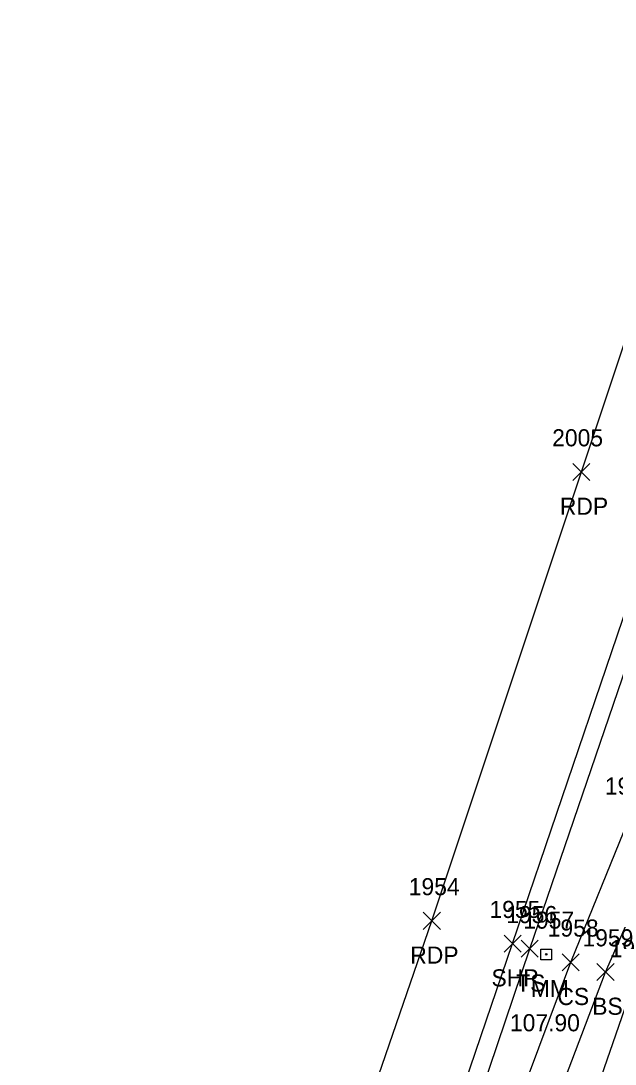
# Model space of a CAD drawing. Extents: x 1483143 to 1488182, y 802902 to 807581.
# Drawn here: x 1487923.3 to 1487992.8, y 806784.9 to 806906.9 of the extents above; entities that cross this region are included whole.
import ezdxf

# ---------------------------------------------------------------- set-up
doc = ezdxf.new("R2010")
doc.units = 0
for name, color, linetype in [('L_A', 7, 'Continuous'), ('L_I', 7, 'Continuous'), ('L_TIC', 7, 'Continuous'), ('LELB', 7, 'Continuous'), ('P_A', 7, 'Continuous'), ('P_I', 7, 'Continuous'), ('P_TIC', 7, 'Continuous'), ('PET', 7, 'Continuous'), ('PSP', 7, 'Continuous'), ('S_A', 7, 'Continuous'), ('S_C', 7, 'Continuous'), ('S_I', 7, 'Continuous'), ('SRM', 7, 'Continuous')]:
    doc.layers.add(name, color=color, linetype=linetype)

msp = doc.modelspace()

# ---------------------------------------------------------------- linework, layer by layer
at = {"layer": 'L_TIC'}
for points in [[(1487981.82, 806797.37), (1487983.82, 806799.37)], [(1487983.82, 806797.37), (1487981.82, 806799.37)], [(1487986.61, 806795.79), (1487988.61, 806797.79)], [(1487988.61, 806795.79), (1487986.61, 806797.79)], [(1487990.68, 806794.65), (1487992.68, 806796.65)], [(1487992.68, 806794.65), (1487990.68, 806796.65)]]:
    msp.add_lwpolyline(points, dxfattribs=at)
at = {"layer": 'LELB'}
for points in [[(1487827.52, 806379.6), (1487850.09, 806437.73), (1487867.87, 806481.84), (1487885.56, 806528.78), (1487894.77, 806554.11), (1487911.86, 806599.05), (1487925.11, 806635.03), (1487938.6, 806672.73), (1487954.13, 806715.2), (1487966.77, 806750.86), (1487982.82, 806798.37), (1488000.33, 806849.53), (1488013.76, 806891.57), (1488028.96, 806936.12), (1488043.22, 806981), (1488053.37, 807013.21), (1488065.46, 807054.1), (1488079.1, 807097.32), (1488091.92, 807141.06), (1488105.94, 807188.64)], [(1487831.61, 806378.23), (1487855.61, 806436.65), (1487873.41, 806477.14), (1487888.61, 806527.7), (1487900.29, 806552.66), (1487915.56, 806597.3), (1487929.53, 806633.53), (1487942.79, 806670.21), (1487957.7, 806713.57), (1487969.99, 806749.64), (1487987.61, 806796.79), (1487994.35, 806813.4), (1488006.31, 806847.85), (1488017.75, 806890.1), (1488033.51, 806934.67), (1488047.05, 806979.87), (1488058.1, 807011.89), (1488070.58, 807052.35), (1488082.44, 807096.83), (1488095.42, 807139.95), (1488114.02, 807186.94)], [(1487835.19, 806376.59), (1487859.78, 806434.97), (1487877.62, 806477.28), (1487892.57, 806526.23), (1487904.08, 806551.45), (1487919.68, 806595.15), (1487934.47, 806632.17), (1487947.69, 806668.31), (1487962.32, 806711.59), (1487973.69, 806748.32), (1487991.68, 806795.65), (1487997.75, 806809.49), (1487999.54, 806813.18), (1488009.67, 806846.56), (1488021.34, 806888.06), (1488037.67, 806932.78), (1488051.91, 806977.51), (1488062.67, 807010.29), (1488074.95, 807051.31), (1488088, 807095.72), (1488100.03, 807138.12), (1488122.67, 807183.2)], [(1487837.5, 806376), (1487863.45, 806433.38), (1487880.32, 806475.86), (1487894.61, 806525.53), (1487906.02, 806551.4), (1487922.48, 806594.15), (1487937, 806631.99), (1487949.11, 806668.02), (1487964.79, 806711), (1487978.4, 806746.47), (1487994.99, 806794.38), (1488000.35, 806808.82), (1488001.34, 806812.09), (1488011.23, 806845.63), (1488024.65, 806886.78), (1488040.19, 806931.5), (1488054.27, 806976.88), (1488065.68, 807009.57), (1488076.91, 807050.77), (1488090.18, 807095.37), (1488103.15, 807137.16), (1488127.49, 807179.54)]]:
    msp.add_lwpolyline(points, dxfattribs=at)
at = {"layer": 'P_TIC'}
for points in [[(1487987.85, 806853.11), (1487989.85, 806855.11)], [(1487989.85, 806853.11), (1487987.85, 806855.11)], [(1487970.37, 806800.63), (1487972.37, 806802.63)], [(1487972.37, 806800.63), (1487970.37, 806802.63)], [(1487979.81, 806797.97), (1487981.81, 806799.97)], [(1487981.81, 806797.97), (1487979.81, 806799.97)]]:
    msp.add_lwpolyline(points, dxfattribs=at)
at = {"layer": 'PET'}
msp.add_lwpolyline([(1487817.05, 806384.04), (1487839.67, 806441.4), (1487857.48, 806486.15), (1487875.5, 806533.55), (1487884.95, 806558.16), (1487901.52, 806603.65), (1487914.56, 806639.6), (1487927.99, 806676.8), (1487943.06, 806720.01), (1487955.19, 806754.64), (1487971.37, 806801.63), (1487988.85, 806854.11), (1488002.85, 806896.07), (1488017.7, 806940.87), (1488031.56, 806984.9), (1488041.8, 807017.08), (1488054.37, 807058.25), (1488067.6, 807101.48), (1488080.81, 807144.82), (1488095.07, 807192.49)], dxfattribs=at)
at = {"layer": 'PSP'}
msp.add_lwpolyline([(1487825.55, 806380.21), (1487847.81, 806437.56), (1487866.19, 806483.39), (1487884.04, 806529.78), (1487893.44, 806554.46), (1487910.05, 806599.89), (1487923.16, 806635.65), (1487936.98, 806673.57), (1487951.99, 806715.79), (1487964.7, 806751.7), (1487980.81, 806798.97), (1487998.23, 806850.18), (1488012.19, 806892.24), (1488027.11, 806936.91), (1488041.21, 806981.53), (1488051.31, 807013.35), (1488064.14, 807054.93), (1488077.14, 807097.61), (1488090.36, 807141.77), (1488104.31, 807189.57)], dxfattribs=at)
at = {"layer": 'SRM'}
msp.add_lwpolyline([(1487984.12, 806798.34), (1487985.37, 806798.34), (1487985.37, 806797.09), (1487984.12, 806797.09)], close=True, dxfattribs=at)
msp.add_circle((1487984.75, 806797.72), 0.0833, dxfattribs=at)

# ---------------------------------------------------------------- texts
at = {"layer": 'L_A'}
for s, p in [('TS', (1487981.23, 806793.37)), ('CS', (1487986.05, 806791.79)), ('BS', (1487990.12, 806790.65))]:
    msp.add_text(s, height=2, dxfattribs=at).set_placement(p)
at = {"layer": 'L_I'}
for s, p in [('1996', (1487991.6, 806816.4)), ('1956', (1487980.07, 806801.37)), ('1958', (1487984.92, 806799.79)), ('1959', (1487988.98, 806798.65)), ('1960', (1487992.17, 806797.38))]:
    msp.add_text(s, height=2, dxfattribs=at).set_placement(p)
at = {"layer": 'P_A'}
for s, p in [('RDP', (1487986.34, 806849.11)), ('RDP', (1487968.85, 806796.63)), ('SHP', (1487978.34, 806793.97))]:
    msp.add_text(s, height=2, dxfattribs=at).set_placement(p)
at = {"layer": 'P_I'}
for s, p in [('2005', (1487985.44, 806857.11)), ('1954', (1487968.67, 806804.63)), ('1955', (1487978.11, 806801.97))]:
    msp.add_text(s, height=2, dxfattribs=at).set_placement(p)
at = {"layer": 'S_A'}
msp.add_text('MM', height=2, dxfattribs=at).set_placement((1487982.94, 806792.72))
at = {"layer": 'S_C'}
msp.add_text('107.90', height=2, dxfattribs=at).set_placement((1487980.5, 806788.72))
at = {"layer": 'S_I'}
msp.add_text('1957', height=2, dxfattribs=at).set_placement((1487982.06, 806800.72))

doc.saveas('drawing.dxf')
